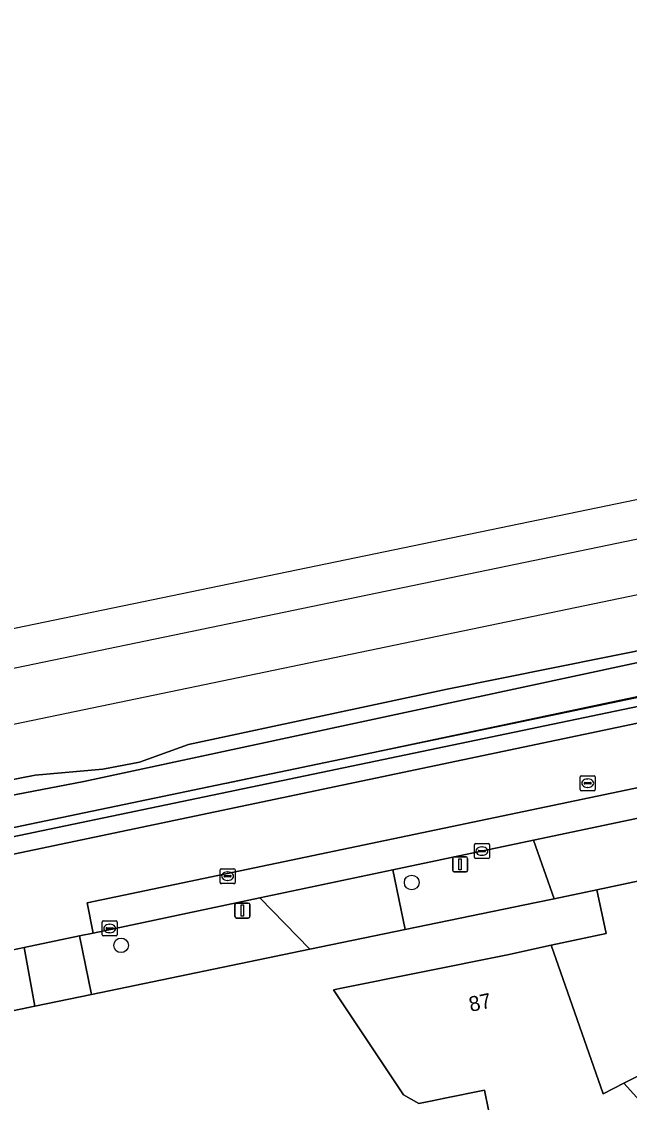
# Model space of a CAD drawing. Extents: x 162989 to 165008, y 383432 to 384338.
# Drawn here: x 163760.7 to 163801.3, y 384092.9 to 384165.1 of the extents above; entities that cross this region are included whole.
import ezdxf

# ---------------------------------------------------------------- set-up
doc = ezdxf.new("R2010")
doc.units = 0
for name, color, linetype in [('IMGEO_Boom', 7, 'Continuous'), ('IMGEO_Brandkraan', 7, 'Continuous'), ('IMGEO_Erf', 7, 'Continuous'), ('IMGEO_Grasland_overig', 7, 'Continuous'), ('IMGEO_Greppel_droge_sloot', 7, 'Continuous'), ('IMGEO_Groenvoorziening', 7, 'Continuous'), ('IMGEO_Haag', 7, 'Continuous'), ('IMGEO_Hek', 7, 'Continuous'), ('IMGEO_Kolk', 7, 'Continuous'), ('IMGEO_Lichtmast', 7, 'Continuous'), ('IMGEO_Pand', 7, 'Continuous'), ('IMGEO_Pand_nummerreeks', 7, 'Continuous'), ('IMGEO_Parkeervlak_gesloten', 7, 'Continuous'), ('IMGEO_Rijbaan_lokaal_gesloten', 7, 'Continuous'), ('IMGEO_Rioolput', 7, 'Continuous'), ('IMGEO_Spoor', 7, 'Continuous'), ('IMGEO_Spoorbaan_halfverhard', 7, 'Continuous'), ('IMGEO_Voetpad_open', 7, 'Continuous')]:
    doc.layers.add(name, color=color, linetype=linetype)

msp = doc.modelspace()

# ---------------------------------------------------------------- linework, layer by layer
at = {"layer": 'IMGEO_Boom'}
for centre in [(163786.74, 384107.563), (163767.31, 384103.363)]:
    msp.add_circle(centre, 0.489, dxfattribs=at)
at = {"layer": 'IMGEO_Brandkraan'}
for p, q in [((163773.93, 384107.559), (163773.93, 384108.411)), ((163774.005, 384108.485), (163774.857, 384108.485)), ((163774.418, 384108.265), (163774.443, 384108.265)), ((163774.931, 384108.411), (163774.931, 384107.559)), ((163774.857, 384107.485), (163774.005, 384107.485)), ((163774.189, 384107.979), (163774.189, 384107.991)), ((163774.627, 384107.942), (163774.229, 384107.942)), ((163774.232, 384108.028), (163774.63, 384108.028)), ((163774.441, 384107.705), (163774.416, 384107.705)), ((163774.673, 384107.991), (163774.673, 384107.979))]:
    msp.add_line(p, q, dxfattribs=at)
for points in [[(163773.93, 384107.559), (163773.93, 384108.411)], [(163774.005, 384108.485), (163774.857, 384108.485)], [(163774.931, 384108.411), (163774.931, 384107.559)], [(163774.857, 384107.485), (163774.005, 384107.485)]]:
    msp.add_lwpolyline(points, dxfattribs=at)
for centre, radius, start, end in [((163774.007, 384108.409), 0.0765, 91.55205, 178.44795), ((163774.007, 384108.409), 0.0765, 91.55205, 178.44795), ((163774.855, 384108.409), 0.0765, 1.55205, 88.44795), ((163774.855, 384108.409), 0.0765, 1.55205, 88.44795), ((163774.007, 384107.561), 0.0765, 181.55205, 268.44795), ((163774.007, 384107.561), 0.0765, 181.55205, 268.44795), ((163774.229, 384107.988), 0.0403, 85.87752, 175.75265), ((163774.226, 384107.978), 0.0366, 178.93798, 274.71019), ((163774.63, 384107.985), 0.043, 264.86636, 352.45326), ((163774.634, 384107.99), 0.0386, 1.73085, 96.63898), ((163774.855, 384107.561), 0.0765, 271.55205, 358.44795), ((163774.855, 384107.561), 0.0765, 271.55205, 358.44795)]:
    msp.add_arc(centre, radius, start, end, dxfattribs=at)
for centre, major_axis, ratio, start_param, end_param in [((163774.417, 384107.985), (-0.387, 0.002), 0.722429, 4.712389, 7.853982), ((163774.442, 384107.985), (-0.39, 0.002), 0.717154, 1.570796, 4.712389)]:
    msp.add_ellipse(centre, major_axis=major_axis, ratio=ratio, start_param=start_param, end_param=end_param, dxfattribs=at)
at = {"layer": 'IMGEO_Erf'}
msp.add_lwpolyline([(163792.173, 384090.826), (163791.594, 384093.683), (163788.952, 384093.148), (163788.117, 384092.979), (163787.216, 384092.796), (163786.191, 384093.378), (163781.507, 384100.39), (163782.154, 384100.521), (163787.257, 384101.551), (163793.132, 384102.737), (163796.06, 384103.375), (163799.731, 384104.15), (163799.112, 384107.083), (163796.27, 384106.482), (163795.055, 384106.225), (163786.299, 384104.419), (163779.935, 384103.1), (163765.327, 384100.074), (163761.535, 384099.294), (163749.589, 384096.809), (163749.862, 384095.435), (163753.778, 384075.735)], dxfattribs=at)
at = {"layer": 'IMGEO_Grasland_overig'}
for points in [[(163695.738, 384099.89), (163713.242, 384103.924), (163722.892, 384105.78), (163747.271, 384110.947), (163764.809, 384114.316), (163834.463, 384129.25)], [(163810.596, 384124.813), (163789.104, 384120.481), (163771.815, 384116.794), (163768.532, 384115.613), (163766.099, 384115.146), (163761.577, 384114.728), (163752.881, 384113.052), (163721.491, 384106.542), (163719.319, 384105.672), (163717.406, 384105.08), (163715.738, 384105.17), (163705.155, 384103.112), (163699.376, 384101.419)]]:
    msp.add_lwpolyline(points, dxfattribs=at)
at = {"layer": 'IMGEO_Greppel_droge_sloot'}
msp.add_lwpolyline([(163651.615, 384088.607), (163721.236, 384103.128), (163796.575, 384118.842), (163820.911, 384123.918), (163829.276, 384125.722), (163837.073, 384127.674), (163837.828, 384127.908), (163838.4, 384128.258), (163838.715, 384128.865), (163838.592, 384129.42), (163837.931, 384129.88), (163834.463, 384129.25), (163764.809, 384114.316), (163747.271, 384110.947), (163722.892, 384105.78), (163713.242, 384103.924), (163695.738, 384099.89)], dxfattribs=at)
at = {"layer": 'IMGEO_Groenvoorziening'}
for points in [[(163651.736, 384088.019), (163830.895, 384125.387), (163830.839, 384125.616), (163830.751, 384125.97), (163829.276, 384125.722), (163820.911, 384123.918), (163796.575, 384118.842), (163721.236, 384103.128), (163651.615, 384088.607)], [(163682.411, 384093.294), (163707.965, 384098.574), (163724.745, 384102.036), (163812.556, 384120.462), (163831.109, 384124.518), (163830.895, 384125.387), (163651.736, 384088.019)]]:
    msp.add_lwpolyline(points, dxfattribs=at)
at = {"layer": 'IMGEO_Haag'}
msp.add_lwpolyline([(163651.736, 384088.019), (163830.895, 384125.387), (163830.839, 384125.616), (163830.751, 384125.97), (163829.276, 384125.722), (163820.911, 384123.918), (163796.575, 384118.842), (163721.236, 384103.128), (163651.615, 384088.607)], dxfattribs=at)
at = {"layer": 'IMGEO_Hek'}
for points in [[(163774.371, 384114.211), (163806.617, 384121.018), (163830.855, 384126.062), (163844.511, 384128.802), (163854.414, 384130.95), (163855.366, 384133.259)], [(163830.751, 384125.97), (163651.615, 384088.607), (163494.89, 384056.228), (163459.651, 384049.074)]]:
    msp.add_lwpolyline(points, dxfattribs=at)
at = {"layer": 'IMGEO_Kolk'}
for p, q in [((163790.932, 384109.235), (163790.932, 384110.087)), ((163791.007, 384110.161), (163791.859, 384110.161)), ((163791.191, 384109.655), (163791.191, 384109.667)), ((163791.629, 384109.618), (163791.231, 384109.618)), ((163791.234, 384109.704), (163791.632, 384109.704)), ((163791.42, 384109.941), (163791.445, 384109.941)), ((163791.675, 384109.667), (163791.675, 384109.655)), ((163791.933, 384110.087), (163791.933, 384109.235)), ((163791.859, 384109.161), (163791.007, 384109.161)), ((163791.443, 384109.381), (163791.418, 384109.381)), ((163766.048, 384104.064), (163766.048, 384104.916)), ((163766.123, 384104.99), (163766.975, 384104.99)), ((163766.35, 384104.533), (163766.748, 384104.533)), ((163766.536, 384104.77), (163766.561, 384104.77)), ((163767.049, 384104.916), (163767.049, 384104.064)), ((163766.975, 384103.99), (163766.123, 384103.99)), ((163766.307, 384104.484), (163766.307, 384104.496)), ((163766.745, 384104.447), (163766.347, 384104.447)), ((163766.559, 384104.21), (163766.534, 384104.21)), ((163766.791, 384104.496), (163766.791, 384104.484))]:
    msp.add_line(p, q, dxfattribs=at)
for points in [[(163790.932, 384109.235), (163790.932, 384110.087)], [(163791.007, 384110.161), (163791.859, 384110.161)], [(163791.933, 384110.087), (163791.933, 384109.235)], [(163791.859, 384109.161), (163791.007, 384109.161)], [(163766.048, 384104.064), (163766.048, 384104.916)], [(163766.123, 384104.99), (163766.975, 384104.99)], [(163767.049, 384104.916), (163767.049, 384104.064)], [(163766.975, 384103.99), (163766.123, 384103.99)]]:
    msp.add_lwpolyline(points, dxfattribs=at)
for centre, radius, start, end in [((163791.009, 384110.085), 0.0765, 91.55205, 178.44795), ((163791.009, 384110.085), 0.0765, 91.55205, 178.44795), ((163791.231, 384109.664), 0.0403, 85.87752, 175.75265), ((163791.228, 384109.654), 0.0366, 178.93798, 274.71019), ((163791.632, 384109.661), 0.043, 264.86636, 352.45326), ((163791.636, 384109.666), 0.0386, 1.73085, 96.63898), ((163791.857, 384110.085), 0.0765, 1.55205, 88.44795), ((163791.857, 384110.085), 0.0765, 1.55205, 88.44795), ((163791.009, 384109.237), 0.0765, 181.55205, 268.44795), ((163791.009, 384109.237), 0.0765, 181.55205, 268.44795), ((163791.857, 384109.237), 0.0765, 271.55205, 358.44795), ((163791.857, 384109.237), 0.0765, 271.55205, 358.44795), ((163766.125, 384104.914), 0.0765, 91.55205, 178.44795), ((163766.125, 384104.914), 0.0765, 91.55205, 178.44795), ((163766.347, 384104.493), 0.0403, 85.87752, 175.75265), ((163766.752, 384104.495), 0.0386, 1.73085, 96.63898), ((163766.973, 384104.914), 0.0765, 1.55205, 88.44795), ((163766.973, 384104.914), 0.0765, 1.55205, 88.44795), ((163766.125, 384104.066), 0.0765, 181.55205, 268.44795), ((163766.125, 384104.066), 0.0765, 181.55205, 268.44795), ((163766.344, 384104.483), 0.0366, 178.93798, 274.71019), ((163766.748, 384104.49), 0.043, 264.86636, 352.45326), ((163766.973, 384104.066), 0.0765, 271.55205, 358.44795), ((163766.973, 384104.066), 0.0765, 271.55205, 358.44795)]:
    msp.add_arc(centre, radius, start, end, dxfattribs=at)
for centre, major_axis, ratio, start_param, end_param in [((163791.419, 384109.661), (-0.387, 0.002), 0.722429, 4.712389, 7.853982), ((163791.444, 384109.661), (-0.39, 0.002), 0.717154, 1.570796, 4.712389), ((163766.535, 384104.49), (-0.387, 0.002), 0.722429, 4.712389, 7.853982), ((163766.56, 384104.49), (-0.39, 0.002), 0.717154, 1.570796, 4.712389)]:
    msp.add_ellipse(centre, major_axis=major_axis, ratio=ratio, start_param=start_param, end_param=end_param, dxfattribs=at)
at = {"layer": 'IMGEO_Lichtmast'}
for p, q in [((163789.478, 384108.375), (163789.478, 384109.175)), ((163789.478, 384109.175), (163789.478, 384108.375)), ((163789.578, 384109.275), (163790.368, 384109.275)), ((163790.368, 384109.275), (163789.578, 384109.275)), ((163790.468, 384109.175), (163790.468, 384108.375)), ((163790.468, 384108.375), (163790.468, 384109.175)), ((163790.368, 384108.275), (163789.578, 384108.275)), ((163789.578, 384108.275), (163790.368, 384108.275)), ((163774.923, 384105.289), (163774.923, 384106.089)), ((163774.923, 384106.089), (163774.923, 384105.289)), ((163775.023, 384106.189), (163775.813, 384106.189)), ((163775.813, 384106.189), (163775.023, 384106.189)), ((163775.913, 384106.089), (163775.913, 384105.289)), ((163775.913, 384105.289), (163775.913, 384106.089)), ((163775.813, 384105.189), (163775.023, 384105.189)), ((163775.023, 384105.189), (163775.813, 384105.189))]:
    msp.add_line(p, q, dxfattribs=at)
for points in [[(163789.898, 384109.15), (163790.048, 384109.15), (163790.048, 384108.4), (163789.898, 384108.4), (163789.898, 384109.15)], [(163775.343, 384106.064), (163775.493, 384106.064), (163775.493, 384105.314), (163775.343, 384105.314), (163775.343, 384106.064)]]:
    msp.add_lwpolyline(points, dxfattribs=at)
for centre, start, end in [((163789.578, 384109.175), 90, 180), ((163789.578, 384109.175), 90, 180), ((163790.368, 384109.175), 0, 90), ((163790.368, 384109.175), 360, 90), ((163789.578, 384108.375), 180, 270), ((163789.578, 384108.375), 180, 270), ((163790.368, 384108.375), 270, 0), ((163790.368, 384108.375), 270, 0), ((163775.023, 384106.089), 90, 180), ((163775.023, 384106.089), 90, 180), ((163775.813, 384106.089), 0, 90), ((163775.813, 384106.089), 360, 90), ((163775.023, 384105.289), 180, 270), ((163775.023, 384105.289), 180, 270), ((163775.813, 384105.289), 270, 0), ((163775.813, 384105.289), 270, 0)]:
    msp.add_arc(centre, 0.1, start, end, dxfattribs=at)
at = {"layer": 'IMGEO_Pand'}
for points in [[(163820.882, 384108.618), (163820.671, 384108.573), (163820.516, 384109.306), (163820.956, 384109.398), (163820.739, 384110.425), (163817.901, 384109.826), (163817.653, 384111), (163811.068, 384109.609), (163799.112, 384107.083), (163799.731, 384104.15), (163796.06, 384103.375), (163799.533, 384093.442), (163800.928, 384094.147), (163807.681, 384097.564), (163808.03, 384097.74), (163807.498, 384098.845), (163813.189, 384100.076), (163822.303, 384102.048)], [(163796.06, 384103.375), (163793.132, 384102.737), (163787.257, 384101.551), (163782.154, 384100.521), (163781.507, 384100.39), (163786.191, 384093.378), (163787.216, 384092.796), (163788.117, 384092.979), (163788.952, 384093.148), (163791.594, 384093.683), (163792.173, 384090.826), (163795.562, 384091.51), (163797.234, 384091.847), (163797.879, 384088.652), (163799.395, 384088.958), (163799.143, 384090.209), (163800.986, 384090.689), (163802.878, 384091.994), (163800.928, 384094.147), (163799.533, 384093.442)], [(163817.426, 384084.747), (163817.549, 384084.987), (163812.154, 384087.753), (163814.927, 384092.931), (163807.681, 384097.564), (163800.928, 384094.147), (163802.878, 384091.994), (163804.886, 384089.778), (163798.708, 384084.876), (163807.788, 384080.269), (163810.667, 384078.863), (163823.683, 384072.507), (163827.304, 384079.681)]]:
    msp.add_lwpolyline(points, close=True, dxfattribs=at)
at = {"layer": 'IMGEO_Parkeervlak_gesloten'}
msp.add_lwpolyline([(163776.585, 384106.531), (163785.469, 384108.401), (163794.883, 384110.382), (163810.228, 384113.612), (163819.633, 384115.592), (163823.232, 384116.349), (163824.909, 384116.702), (163824.503, 384118.628), (163797.649, 384113.01), (163765.036, 384106.198), (163765.448, 384104.188)], close=True, dxfattribs=at)
at = {"layer": 'IMGEO_Rijbaan_lokaal_gesloten'}
msp.add_lwpolyline([(163824.909, 384116.702), (163832.633, 384118.328), (163831.109, 384124.518), (163812.556, 384120.462), (163724.745, 384102.036), (163725.942, 384095.873), (163732.071, 384097.163), (163731.698, 384099.159), (163759.14, 384104.898), (163759.551, 384102.946), (163760.82, 384103.213), (163764.526, 384103.994), (163765.448, 384104.188), (163765.036, 384106.198), (163797.649, 384113.01), (163824.503, 384118.628)], close=True, dxfattribs=at)
at = {"layer": 'IMGEO_Rioolput'}
for p, q in [((163798.002, 384113.773), (163798.002, 384114.625)), ((163798.077, 384114.699), (163798.929, 384114.699)), ((163799.003, 384114.625), (163799.003, 384113.773)), ((163798.261, 384114.193), (163798.261, 384114.205)), ((163798.699, 384114.156), (163798.301, 384114.156)), ((163798.304, 384114.242), (163798.702, 384114.242)), ((163798.513, 384113.919), (163798.488, 384113.919)), ((163798.49, 384114.479), (163798.515, 384114.479)), ((163798.745, 384114.205), (163798.745, 384114.193)), ((163798.929, 384113.699), (163798.077, 384113.699))]:
    msp.add_line(p, q, dxfattribs=at)
for points in [[(163798.002, 384113.773), (163798.002, 384114.625)], [(163798.077, 384114.699), (163798.929, 384114.699)], [(163799.003, 384114.625), (163799.003, 384113.773)], [(163798.929, 384113.699), (163798.077, 384113.699)]]:
    msp.add_lwpolyline(points, dxfattribs=at)
for centre, radius, start, end in [((163798.079, 384114.623), 0.0765, 91.55205, 178.44795), ((163798.079, 384114.623), 0.0765, 91.55205, 178.44795), ((163798.927, 384114.623), 0.0765, 1.55205, 88.44795), ((163798.927, 384114.623), 0.0765, 1.55205, 88.44795), ((163798.301, 384114.202), 0.0403, 85.87752, 175.75265), ((163798.298, 384114.192), 0.0366, 178.93798, 274.71019), ((163798.702, 384114.199), 0.043, 264.86636, 352.45326), ((163798.706, 384114.204), 0.0386, 1.73085, 96.63898), ((163798.079, 384113.775), 0.0765, 181.55205, 268.44795), ((163798.079, 384113.775), 0.0765, 181.55205, 268.44795), ((163798.927, 384113.775), 0.0765, 271.55205, 358.44795), ((163798.927, 384113.775), 0.0765, 271.55205, 358.44795)]:
    msp.add_arc(centre, radius, start, end, dxfattribs=at)
for centre, major_axis, ratio, start_param, end_param in [((163798.489, 384114.199), (-0.387, 0.002), 0.722429, 4.712389, 7.853982), ((163798.514, 384114.199), (-0.39, 0.002), 0.717154, 1.570796, 4.712389)]:
    msp.add_ellipse(centre, major_axis=major_axis, ratio=ratio, start_param=start_param, end_param=end_param, dxfattribs=at)
at = {"layer": 'IMGEO_Spoor'}
for points in [[(164788.231, 384335.773), (164684.182, 384314.23), (164649.743, 384306.978), (164549.034, 384286.117), (164446.504, 384264.637), (164353.435, 384245.24), (164284.243, 384230.902), (164214.646, 384216.358), (164173.585, 384207.909), (164102.605, 384193.066), (164031.754, 384178.409), (163810.752, 384132.353), (163673.071, 384103.86), (163574.904, 384083.455)], [(164789.572, 384332.389), (164775.58, 384329.429), (164644.744, 384302.256), (164570.629, 384286.722), (164345.336, 384239.894), (164220.116, 384213.747), (164092.662, 384187.275), (164071.527, 384182.957), (163942.979, 384156.119), (163900.983, 384147.477), (163806.025, 384127.659), (163575.669, 384079.775)]]:
    msp.add_lwpolyline(points, dxfattribs=at)
at = {"layer": 'IMGEO_Spoorbaan_halfverhard'}
for points in [[(163841.306, 384141.311), (163730.43, 384118.388), (163686.658, 384108.81)], [(163699.376, 384101.419), (163705.155, 384103.112), (163715.738, 384105.17), (163717.406, 384105.08), (163719.319, 384105.672), (163721.491, 384106.542), (163752.881, 384113.052), (163761.577, 384114.728), (163766.099, 384115.146), (163768.532, 384115.613), (163771.815, 384116.794), (163789.104, 384120.481), (163810.596, 384124.813)]]:
    msp.add_lwpolyline(points, dxfattribs=at)
at = {"layer": 'IMGEO_Voetpad_open'}
for points in [[(163811.068, 384109.609), (163810.228, 384113.612), (163794.883, 384110.382), (163796.27, 384106.482), (163799.112, 384107.083)], [(163796.27, 384106.482), (163794.883, 384110.382), (163785.469, 384108.401), (163786.299, 384104.419), (163795.055, 384106.225)], [(163785.469, 384108.401), (163776.585, 384106.531), (163779.935, 384103.1), (163786.299, 384104.419)], [(163776.585, 384106.531), (163765.448, 384104.188), (163764.526, 384103.994), (163765.327, 384100.074), (163779.935, 384103.1)], [(163764.526, 384103.994), (163760.82, 384103.213), (163761.535, 384099.294), (163765.327, 384100.074)]]:
    msp.add_lwpolyline(points, close=True, dxfattribs=at)
msp.add_lwpolyline([(163749.589, 384096.809), (163761.535, 384099.294), (163760.82, 384103.213), (163759.551, 384102.946), (163732.071, 384097.163), (163725.942, 384095.873)], dxfattribs=at)

# ---------------------------------------------------------------- texts
at = {"layer": 'IMGEO_Pand_nummerreeks'}
msp.add_text('87', height=1, rotation=11.65969, dxfattribs=at).set_placement((163790.675, 384098.915))

doc.saveas('drawing.dxf')
